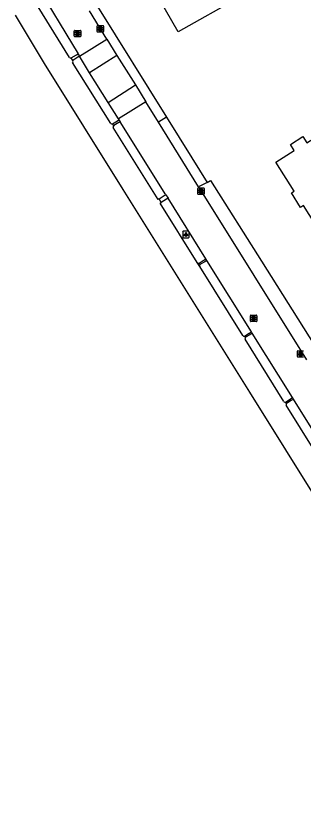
# Model space of a CAD drawing. Extents: x 158461 to 159795, y 387220 to 388672.
# Drawn here: x 158625.6 to 158670.3, y 387432.5 to 387554.1 of the extents above; entities that cross this region are included whole.
import ezdxf

# ---------------------------------------------------------------- set-up
doc = ezdxf.new("R2010")
doc.units = 0
for name, color, linetype in [('IMGEO_Haag', 7, 'Continuous'), ('IMGEO_Kolk', 7, 'Continuous'), ('IMGEO_Lichtpunt', 7, 'Continuous'), ('IMGEO_Pand', 7, 'Continuous'), ('IMGEO_Rijbaan_lokaal_gesloten', 7, 'Continuous'), ('IMGEO_Rijbaan_lokaal_open', 7, 'Continuous'), ('IMGEO_Rijbaan_regionaal_gesloten', 7, 'Continuous'), ('IMGEO_Rioolput', 7, 'Continuous'), ('IMGEO_Voetpad_open', 7, 'Continuous')]:
    doc.layers.add(name, color=color, linetype=linetype)

msp = doc.modelspace()

# ---------------------------------------------------------------- linework, layer by layer
at = {"layer": 'IMGEO_Haag'}
for points in [[(158634.2, 387547.57), (158635.02, 387548.08), (158635.26, 387548.23)], [(158635.49, 387547.85), (158635.25, 387547.7), (158634.45, 387547.19)], [(158640.63, 387537.33), (158641.39, 387537.83), (158641.62, 387537.99)], [(158641.82, 387537.67), (158641.58, 387537.53), (158640.8, 387537.08)], [(158647.87, 387525.69), (158648.66, 387526.2), (158648.9, 387526.34)], [(158649.24, 387525.8), (158649, 387525.65), (158648.2, 387525.15)], [(158654.07, 387515.74), (158654.72, 387516.15), (158654.82, 387516.21), (158655.12, 387516.39)], [(158655.29, 387516.12), (158654.98, 387515.95), (158654.2, 387515.52)], [(158661.14, 387504.39), (158661.83, 387504.84), (158662.19, 387505.08)], [(158662.33, 387504.85), (158661.96, 387504.62), (158661.27, 387504.21)], [(158667.52, 387494.14), (158668.22, 387494.61), (158668.58, 387494.85)], [(158668.74, 387494.59), (158668.37, 387494.38), (158667.63, 387493.96)]]:
    msp.add_lwpolyline(points, dxfattribs=at)
for centre, radius, start, end in [((158653.99, 387515.98), 0.257, 217.3944, 288.8777), ((158654.42, 387515.36), 0.274, 143.3591, 210.1758)]:
    msp.add_arc(centre, radius, start, end, dxfattribs=at)
at = {"layer": 'IMGEO_Kolk'}
for p, q in [((158638.22, 387551.67), (158638.22, 387552.52)), ((158638.3, 387552.59), (158639.15, 387552.59)), ((158638.71, 387552.37), (158638.74, 387552.37)), ((158639.22, 387552.52), (158639.22, 387551.67)), ((158639.15, 387551.59), (158638.3, 387551.59)), ((158638.73, 387551.81), (158638.71, 387551.81)), ((158653.88, 387526.46), (158653.88, 387527.31)), ((158653.95, 387527.39), (158654.8, 387527.39)), ((158654.39, 387526.61), (158654.36, 387526.61)), ((158654.37, 387527.17), (158654.39, 387527.17)), ((158654.88, 387527.31), (158654.88, 387526.46)), ((158654.8, 387526.39), (158653.95, 387526.39)), ((158669.42, 387502.13), (158670.27, 387502.13)), ((158669.34, 387501.21), (158669.34, 387502.06)), ((158670.27, 387501.13), (158669.42, 387501.13)), ((158669.83, 387501.91), (158669.86, 387501.91)), ((158669.85, 387501.35), (158669.83, 387501.35))]:
    msp.add_line(p, q, dxfattribs=at)
for points in [[(158638.22, 387551.67), (158638.22, 387552.52)], [(158638.3, 387552.59), (158639.15, 387552.59)], [(158638.54, 387552.29), (158638.67, 387552.29), (158638.67, 387552.14), (158638.8, 387552.29), (158638.96, 387552.29), (158638.82, 387552.14), (158638.97, 387551.89), (158638.82, 387551.89), (158638.73, 387552.06), (158638.67, 387551.99), (158638.67, 387551.89), (158638.54, 387551.89), (158638.54, 387552.29)], [(158639.22, 387552.52), (158639.22, 387551.67)], [(158639.15, 387551.59), (158638.3, 387551.59)], [(158653.88, 387526.46), (158653.88, 387527.31)], [(158653.95, 387527.39), (158654.8, 387527.39)], [(158654.2, 387527.09), (158654.32, 387527.09), (158654.32, 387526.94), (158654.45, 387527.09), (158654.62, 387527.09), (158654.47, 387526.94), (158654.62, 387526.69), (158654.47, 387526.69), (158654.39, 387526.85), (158654.32, 387526.79), (158654.32, 387526.69), (158654.2, 387526.69), (158654.2, 387527.09)], [(158654.88, 387527.31), (158654.88, 387526.46)], [(158654.8, 387526.39), (158653.95, 387526.39)], [(158669.42, 387502.13), (158670.27, 387502.13)], [(158669.34, 387501.21), (158669.34, 387502.06)], [(158670.27, 387501.13), (158669.42, 387501.13)], [(158669.66, 387501.83), (158669.79, 387501.83), (158669.79, 387501.68), (158669.92, 387501.83), (158670.08, 387501.83), (158669.94, 387501.68), (158670.09, 387501.43), (158669.94, 387501.43), (158669.85, 387501.6), (158669.79, 387501.53), (158669.79, 387501.43), (158669.66, 387501.43), (158669.66, 387501.83)]]:
    msp.add_lwpolyline(points, dxfattribs=at)
for centre, start, end in [((158638.3, 387552.52), 91.552, 178.448), ((158638.3, 387552.52), 91.552, 178.448), ((158639.15, 387552.52), 1.552, 88.448), ((158639.15, 387552.52), 1.552, 88.448), ((158638.3, 387551.67), 181.552, 268.448), ((158638.3, 387551.67), 181.552, 268.448), ((158639.15, 387551.67), 271.552, 358.448), ((158639.15, 387551.67), 271.552, 358.448), ((158653.95, 387527.31), 91.552, 178.448), ((158653.95, 387527.31), 91.552, 178.448), ((158653.95, 387526.46), 181.552, 268.448), ((158653.95, 387526.46), 181.552, 268.448), ((158654.8, 387527.31), 1.552, 88.448), ((158654.8, 387527.31), 1.552, 88.448), ((158654.8, 387526.46), 271.552, 358.448), ((158654.8, 387526.46), 271.552, 358.448), ((158669.42, 387502.06), 91.552, 178.448), ((158669.42, 387502.06), 91.552, 178.448), ((158669.42, 387501.21), 181.552, 268.448), ((158669.42, 387501.21), 181.552, 268.448)]:
    msp.add_arc(centre, 0.0765, start, end, dxfattribs=at)
for centre, major_axis, ratio, start_param, end_param in [((158638.71, 387552.09), (-0.387, 0.002), 0.722429, 4.712389, 7.853982), ((158638.73, 387552.09), (-0.39, 0.002), 0.717154, 1.570796, 4.712389), ((158654.36, 387526.89), (-0.387, 0.002), 0.722429, 4.712389, 7.853982), ((158654.39, 387526.89), (-0.39, 0.002), 0.717154, 1.570796, 4.712389), ((158669.83, 387501.63), (-0.387, 0.002), 0.722429, 4.712389, 7.853982), ((158669.86, 387501.63), (-0.39, 0.002), 0.717154, 1.570796, 4.712389)]:
    msp.add_ellipse(centre, major_axis=major_axis, ratio=ratio, start_param=start_param, end_param=end_param, dxfattribs=at)
at = {"layer": 'IMGEO_Lichtpunt'}
for p, q in [((158651.52, 387520.58), (158651.52, 387519.77)), ((158651.52, 387520.58), (158651.52, 387519.77)), ((158652.42, 387520.67), (158651.61, 387520.67)), ((158652.42, 387520.67), (158651.61, 387520.67)), ((158652.51, 387519.77), (158652.51, 387520.58)), ((158652.51, 387519.77), (158652.51, 387520.58)), ((158651.61, 387519.67), (158652.42, 387519.67)), ((158651.61, 387519.67), (158652.42, 387519.67))]:
    msp.add_line(p, q, dxfattribs=at)
for points in [[(158651.89, 387520.24), (158651.93, 387520.21), (158651.74, 387519.95), (158651.7, 387519.98), (158651.89, 387520.24)], [(158651.99, 387520.19), (158652.04, 387520.19), (158652.04, 387519.87), (158651.99, 387519.87), (158651.99, 387520.19)], [(158652.1, 387520.21), (158652.14, 387520.24), (158652.33, 387519.98), (158652.29, 387519.95), (158652.1, 387520.21)]]:
    msp.add_lwpolyline(points, dxfattribs=at)
msp.add_circle((158652.02, 387520.37), 0.0994, dxfattribs=at)
for centre, start, end in [((158651.61, 387520.58), 90, 180), ((158651.61, 387520.58), 90, 180), ((158652.42, 387520.58), 0, 90), ((158652.42, 387520.58), 0, 90), ((158651.61, 387519.77), 180, 270), ((158651.61, 387519.77), 180, 270), ((158652.42, 387519.77), 270, 0), ((158652.42, 387519.77), 270, 360)]:
    msp.add_arc(centre, 0.0946, start, end, dxfattribs=at)
at = {"layer": 'IMGEO_Pand'}
for points in [[(158650.84, 387551.61), (158645.92, 387560.23), (158651.19, 387563.24), (158655.47, 387565.68), (158660.39, 387557.06), (158650.84, 387551.61)], [(158679.12, 387525.26), (158679.78, 387524.22), (158673.2, 387520.05), (158670.29, 387524.65), (158669.85, 387524.38), (158668.42, 387526.65), (158668.85, 387526.92), (158666, 387531.42), (158668.87, 387533.23), (158668.29, 387534.16), (158670.18, 387535.36), (158670.79, 387534.4), (158677.57, 387538.7), (158678.74, 387536.86), (158677.89, 387536.32), (158678.83, 387534.84), (158674.71, 387532.23), (158679.12, 387525.26)]]:
    msp.add_lwpolyline(points, dxfattribs=at)
at = {"layer": 'IMGEO_Rijbaan_lokaal_gesloten'}
for points in [[(158635.49, 387547.85), (158639.72, 387550.51)], [(158639.72, 387550.51), (158641.29, 387547.98)], [(158637.03, 387545.29), (158635.49, 387547.85)], [(158641.29, 387547.98), (158637.03, 387545.29)], [(158639.93, 387540.68), (158644.17, 387543.38)], [(158644.17, 387543.38), (158645.81, 387540.76)], [(158641.54, 387538.11), (158639.93, 387540.68)], [(158645.81, 387540.76), (158641.54, 387538.11)]]:
    msp.add_lwpolyline(points, dxfattribs=at)
at = {"layer": 'IMGEO_Rijbaan_lokaal_open'}
for points in [[(158628.49, 387559.45), (158635.26, 387548.23)], [(158639.72, 387550.51), (158637.03, 387554.87)], [(158635.26, 387548.23), (158635.49, 387547.85)], [(158641.29, 387547.98), (158644.17, 387543.38)], [(158639.93, 387540.68), (158637.03, 387545.29)], [(158647.76, 387537.6), (158645.81, 387540.76)], [(158641.62, 387537.99), (158641.54, 387538.11)], [(158641.62, 387537.99), (158641.82, 387537.67)], [(158648.9, 387526.34), (158641.82, 387537.67)], [(158653.96, 387527.57), (158647.76, 387537.6)], [(158653.96, 387527.57), (158654.38, 387526.89), (158670.75, 387500.72)], [(158648.9, 387526.34), (158649.24, 387525.8)], [(158655.12, 387516.39), (158649.24, 387525.8)], [(158655.29, 387516.12), (158655.12, 387516.39)], [(158662.19, 387505.08), (158655.29, 387516.12)], [(158662.33, 387504.85), (158662.19, 387505.08)], [(158668.58, 387494.85), (158662.33, 387504.85)], [(158668.74, 387494.59), (158668.58, 387494.85)], [(158682.08, 387473.25), (158668.74, 387494.59)]]:
    msp.add_lwpolyline(points, dxfattribs=at)
at = {"layer": 'IMGEO_Rijbaan_regionaal_gesloten'}
for points in [[(158633.94, 387547.66), (158627.31, 387558.4)], [(158824.18, 387235.99), (158792.36, 387286.93), (158694.26, 387443.97), (158684.57, 387459.46), (158661.98, 387495.7), (158658.09, 387501.91), (158642.29, 387527.16), (158630.02, 387546.72), (158625.56, 387554.19)], [(158634.45, 387547.19), (158634.2, 387547.57)], [(158640.34, 387537.41), (158634.42, 387546.89)], [(158640.8, 387537.08), (158640.63, 387537.33)], [(158647.87, 387525.69), (158647.7, 387525.58), (158640.71, 387536.78)], [(158648.2, 387525.15), (158647.87, 387525.69)], [(158653.78, 387515.82), (158648.04, 387525.04), (158648.2, 387525.15)], [(158654.18, 387515.22), (158653.78, 387515.82)], [(158660.86, 387504.48), (158654.18, 387515.22)], [(158661.27, 387504.21), (158661.14, 387504.39)], [(158667.26, 387494.23), (158661.23, 387503.91)], [(158667.63, 387493.96), (158667.52, 387494.14)], [(158680.71, 387472.62), (158680.69, 387472.65), (158667.6, 387493.68)]]:
    msp.add_lwpolyline(points, dxfattribs=at)
for centre, radius, start, end in [((158634.14, 387547.81), 0.245, 216.0027, 282.686), ((158634.59, 387547.02), 0.213, 130.4617, 219.1146), ((158640.55, 387537.6), 0.283, 221.8451, 287.5464), ((158640.93, 387536.88), 0.238, 122.1559, 205.106), ((158661.07, 387504.66), 0.273, 219.1396, 283.4912), ((158661.48, 387504.03), 0.28, 138.7275, 205.6419), ((158667.45, 387494.36), 0.236, 216.0235, 286.8413), ((158668.06, 387493.77), 0.47, 156.9603, 192.14)]:
    msp.add_arc(centre, radius, start, end, dxfattribs=at)
at = {"layer": 'IMGEO_Rioolput'}
for p, q in [((158634.68, 387550.93), (158634.68, 387551.79)), ((158634.76, 387551.86), (158635.61, 387551.86)), ((158635.61, 387550.86), (158634.76, 387550.86)), ((158635.17, 387551.64), (158635.19, 387551.64)), ((158635.19, 387551.08), (158635.17, 387551.08)), ((158635.68, 387551.79), (158635.68, 387550.93)), ((158662.04, 387506.72), (158662.04, 387507.57)), ((158662.11, 387507.65), (158662.96, 387507.65)), ((158662.52, 387507.43), (158662.55, 387507.43)), ((158663.04, 387507.57), (158663.04, 387506.72)), ((158662.96, 387506.65), (158662.11, 387506.65)), ((158662.55, 387506.87), (158662.52, 387506.87))]:
    msp.add_line(p, q, dxfattribs=at)
for points in [[(158634.68, 387550.93), (158634.68, 387551.79)], [(158634.76, 387551.86), (158635.61, 387551.86)], [(158635.61, 387550.86), (158634.76, 387550.86)], [(158635.27, 387551.56), (158635.02, 387551.56), (158635.02, 387551.16)], [(158635.02, 387551.16), (158635.14, 387551.16), (158635.14, 387551.32), (158635.15, 387551.32)], [(158635.2, 387551.48), (158635.14, 387551.48), (158635.14, 387551.4)], [(158635.14, 387551.4), (158635.19, 387551.4)], [(158635.2, 387551.29), (158635.27, 387551.16), (158635.41, 387551.16), (158635.35, 387551.29)], [(158635.68, 387551.79), (158635.68, 387550.93)], [(158662.04, 387506.72), (158662.04, 387507.57)], [(158662.11, 387507.65), (158662.96, 387507.65)], [(158662.63, 387507.35), (158662.37, 387507.35), (158662.37, 387506.95)], [(158662.37, 387506.95), (158662.5, 387506.95), (158662.5, 387507.11), (158662.51, 387507.11)], [(158662.55, 387507.27), (158662.5, 387507.27), (158662.5, 387507.19)], [(158662.5, 387507.19), (158662.55, 387507.19)], [(158662.55, 387507.08), (158662.63, 387506.95), (158662.77, 387506.95), (158662.7, 387507.07)], [(158663.04, 387507.57), (158663.04, 387506.72)], [(158662.96, 387506.65), (158662.11, 387506.65)]]:
    msp.add_lwpolyline(points, dxfattribs=at)
for centre, radius, start, end in [((158634.76, 387551.78), 0.0765, 91.552, 178.448), ((158634.76, 387551.78), 0.0765, 91.552, 178.448), ((158634.76, 387550.94), 0.0765, 181.552, 268.448), ((158634.76, 387550.94), 0.0765, 181.552, 268.448), ((158635.15, 387551.27), 0.0533, 26.0293, 88.6989), ((158635.18, 387551.59), 0.19, 274.7715, 282.9687), ((158635.2, 387551.38), 0.0964, 77.0061, 93.1865), ((158635.22, 387551.44), 0.0378, 276.6634, 79.6772), ((158635.27, 387551.45), 0.109, 350.3612, 89.416), ((158635.27, 387551.45), 0.112, 277.5842, 350.9817), ((158635.25, 387551.23), 0.108, 29.5134, 73.7905), ((158635.61, 387551.78), 0.0765, 1.552, 88.448), ((158635.61, 387551.78), 0.0765, 1.552, 88.448), ((158635.61, 387550.94), 0.0765, 271.552, 358.448), ((158635.61, 387550.94), 0.0765, 271.552, 358.448), ((158662.11, 387507.57), 0.0765, 91.552, 178.448), ((158662.11, 387507.57), 0.0765, 91.552, 178.448), ((158662.51, 387507.06), 0.0533, 26.0293, 88.6989), ((158662.56, 387507.17), 0.0964, 77.0061, 93.1865), ((158662.53, 387507.38), 0.19, 274.7715, 282.9687), ((158662.57, 387507.23), 0.0378, 276.6634, 79.6772), ((158662.62, 387507.24), 0.109, 350.3612, 89.416), ((158662.62, 387507.24), 0.112, 277.5842, 350.9817), ((158662.61, 387507.02), 0.108, 29.5134, 73.7905), ((158662.96, 387507.57), 0.0765, 1.552, 88.448), ((158662.96, 387507.57), 0.0765, 1.552, 88.448), ((158662.11, 387506.72), 0.0765, 181.552, 268.448), ((158662.11, 387506.72), 0.0765, 181.552, 268.448), ((158662.96, 387506.72), 0.0765, 271.552, 358.448), ((158662.96, 387506.72), 0.0765, 271.552, 358.448)]:
    msp.add_arc(centre, radius, start, end, dxfattribs=at)
for centre, major_axis, ratio, start_param, end_param in [((158635.17, 387551.36), (-0.387, 0.002), 0.722429, 4.712389, 7.853982), ((158635.19, 387551.36), (-0.39, 0.002), 0.717154, 1.570796, 4.712389), ((158662.52, 387507.15), (-0.387, 0.002), 0.722429, 4.712389, 7.853982), ((158662.55, 387507.15), (-0.39, 0.002), 0.717154, 1.570796, 4.712389)]:
    msp.add_ellipse(centre, major_axis=major_axis, ratio=ratio, start_param=start_param, end_param=end_param, dxfattribs=at)
at = {"layer": 'IMGEO_Voetpad_open'}
for points in [[(158638.28, 387555.58), (158648.98, 387538.36)], [(158648.98, 387538.36), (158647.76, 387537.6)], [(158648.98, 387538.36), (158652.92, 387532.06), (158655.3, 387528.24)], [(158655.3, 387528.24), (158653.96, 387527.57)], [(158655.3, 387528.24), (158655.85, 387528.56), (158663.78, 387516.03), (158672.68, 387501.89)]]:
    msp.add_lwpolyline(points, dxfattribs=at)

doc.saveas('drawing.dxf')
